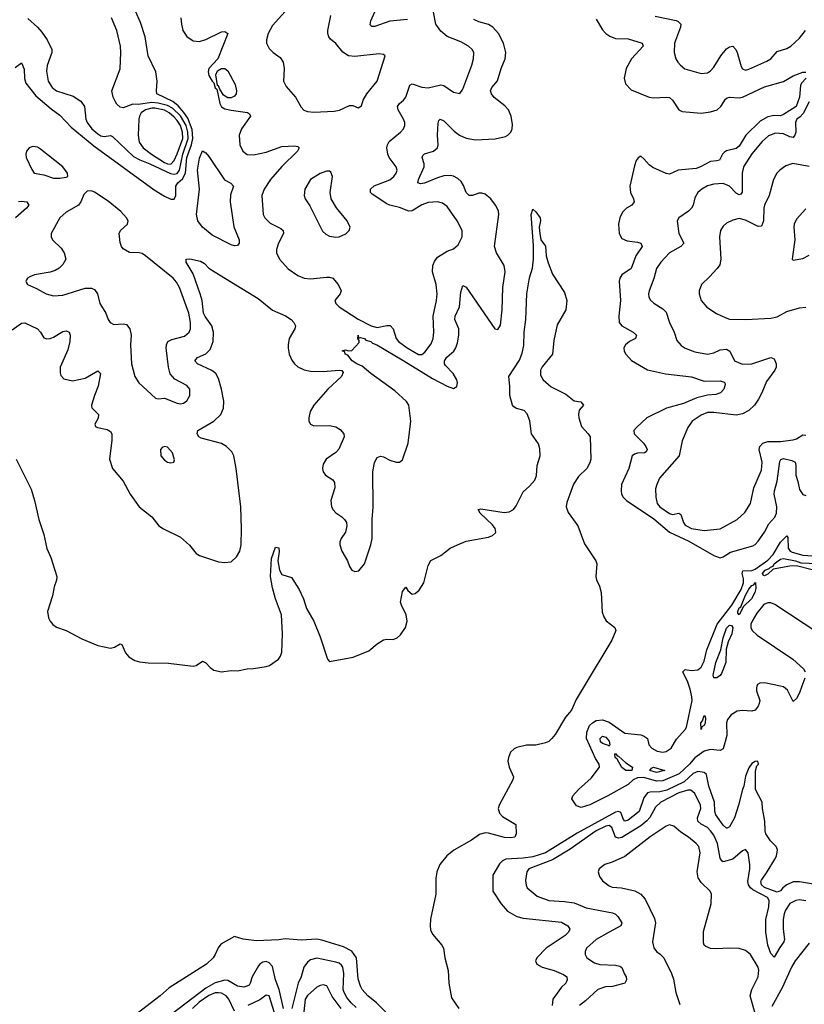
# Model space of a CAD drawing. Header units: inches. Extents: x 2001573 to 2220545, y 644482 to 846830.
# Tile 337 of 656: x 2060618 to 2065560, y 757997 to 764197. Entities that reach past the tile are written whole.
import ezdxf

# ---------------------------------------------------------------- set-up
doc = ezdxf.new("R2010")
doc.units = ezdxf.units.IN
doc.header["$MEASUREMENT"] = 0
doc.layers.add('C0765', color=7, linetype='Continuous')
doc.layers.add('C0766', color=7, linetype='Continuous')

msp = doc.modelspace()

# ---------------------------------------------------------------- linework, layer by layer
at = {"layer": 'C0765', "color": 5}
for points, elevation in [([(2064173.2, 760000), (2064123, 759917), (2064093.3, 759850), (2064056, 759804), (2063990, 759696.2), (2063970, 759670.9), (2063950, 759652.4), (2063930, 759642.4), (2063870, 759629.3), (2063810, 759627.6), (2063750, 759614.7), (2063733.5, 759606.5), (2063710, 759583.7), (2063696.5, 759550), (2063693, 759527), (2063700.9, 759490), (2063727.9, 759430), (2063723.9, 759410), (2063637.5, 759250), (2063631.1, 759230), (2063640.1, 759200.1), (2063659.7, 759179.7), (2063742.8, 759130), (2063746, 759070), (2063736, 759050), (2063710, 759045.3), (2063672.3, 759047.7), (2063570, 759075.2), (2063550, 759076), (2063514.6, 759065.4), (2063463.5, 759030), (2063353.1, 758966.9), (2063307.7, 758932.3), (2063263.8, 758876.2), (2063246, 758830), (2063240.2, 758790), (2063240.2, 758690), (2063206.3, 758533.7), (2063203, 758490), (2063206.1, 758466.1), (2063218, 758438), (2063278, 758370), (2063288.2, 758350), (2063295.6, 758290), (2063316.8, 758210), (2063322, 758130), (2063337.6, 758037.6), (2063384.9, 757970)], 280), ([(2065261.6, 760000), (2065258, 759990), (2065259.3, 759970), (2065279.7, 759910), (2065276.6, 759890), (2065270, 759873.6), (2065250.2, 759850), (2065230, 759842.5), (2065170, 759847.2), (2065136.4, 759843.6), (2065100.4, 759819.6), (2065077.4, 759790), (2065071, 759769), (2065072.3, 759690), (2065050, 759606.4), (2065030, 759595.9), (2064970, 759601.4), (2064930, 759591.7), (2064870, 759548.1), (2064837.3, 759510), (2064771.5, 759448.5), (2064670, 759404), (2064630, 759401.9), (2064550, 759425.3), (2064510, 759423.7), (2064481.9, 759410), (2064450, 759381.5), (2064322, 759310), (2064210, 759253.2), (2064155.5, 759235.5), (2064126, 759246), (2064096, 759290), (2064101.3, 759310), (2064137.7, 759350), (2064218.2, 759421.8), (2064269.1, 759490), (2064267.1, 759510), (2064244.8, 759544.9), (2064187.6, 759670), (2064190.3, 759710), (2064208, 759752), (2064225.4, 759770), (2064250, 759784.1), (2064290, 759788.1), (2064330, 759774.4), (2064430, 759704.3), (2064530, 759693.4), (2064547.8, 759687.8), (2064572, 759670), (2064580.7, 759630), (2064600.2, 759610), (2064634.4, 759590), (2064670, 759585.1), (2064690, 759588.7), (2064720.5, 759610), (2064754.3, 759665.7), (2064810, 759727.7), (2064817.6, 759742.4), (2064852.9, 759910), (2064852.7, 759932.7), (2064840.6, 759980.6), (2064834.2, 760000)], 280), ([(2065545.6, 760000), (2065530, 759958.2), (2065510, 759922.8), (2065490, 759904.2), (2065486.9, 759906.8), (2065454, 759974), (2065430, 759995.6), (2065410, 760000)], 280), ([(2065630, 758751.8), (2065530, 758769), (2065490, 758768), (2065450.1, 758749.9), (2065425, 758730), (2065410, 758711.4), (2065390, 758702.6), (2065310, 758732.9), (2065290, 758749.1), (2065286.8, 758770), (2065290, 758778.4), (2065327, 758830), (2065375, 758910), (2065385, 758930), (2065390.7, 758970), (2065383.4, 758990), (2065346.5, 759026.5), (2065316.8, 759070), (2065312.6, 759090), (2065312, 759150), (2065295.9, 759230), (2065294.2, 759270), (2065253.2, 759350), (2065252.8, 759467.2), (2065261.1, 759498.9), (2065271.5, 759510), (2065268, 759528), (2065250, 759525.2), (2065230, 759513.2), (2065210, 759486.6), (2065190, 759432.7), (2065179.6, 759370), (2065170, 759349.2), (2065146.3, 759250), (2065119.8, 759170), (2065090, 759113.3), (2065073.5, 759106.5), (2065070, 759105.6), (2065050, 759123.8), (2065003, 759190), (2064996.2, 759210), (2064994, 759270), (2064958.9, 759370), (2064943.6, 759443.6), (2064930, 759456.2), (2064890, 759463.2), (2064860.9, 759450), (2064802.4, 759397.6), (2064694.7, 759345.3), (2064650, 759334.4), (2064590, 759333.7), (2064572.5, 759327.5), (2064550, 759296.8), (2064519.2, 759210), (2064450, 759155.5), (2064429.8, 759150), (2064421, 759161), (2064404.3, 759204.3), (2064390, 759211.1), (2064370, 759206.8), (2064130, 759073.9), (2063930, 758950.9), (2063850, 758925.3), (2063790, 758916.7), (2063679.5, 758910), (2063660, 758900), (2063639.4, 758880.6), (2063597.6, 758810), (2063599.1, 758710), (2063650.2, 758630), (2063690, 758583.8), (2063748.7, 758550), (2063790, 758538.6), (2064030, 758513.8), (2064070.4, 758490), (2064082.6, 758470), (2064075.6, 758450), (2064054, 758430), (2063933.4, 758350), (2063874.6, 758290), (2063867.4, 758270), (2063876, 758250), (2063910, 758230.2), (2063983.7, 758210), (2064043.4, 758183.4), (2064063.7, 758170), (2064066.7, 758150), (2064058, 758130), (2064030, 758103.6), (2063977.1, 758030), (2063972, 757990)], 320), ([(2065570, 758647.9), (2065530, 758654.7), (2065506, 758650), (2065470, 758632.4), (2065440.7, 758590), (2065432.6, 758567.4), (2065427.6, 758530), (2065427.7, 758470), (2065434.9, 758405.1), (2065431, 758390), (2065405.3, 758354.7), (2065370, 758292.8), (2065350, 758315.6), (2065331.1, 758370), (2065318.2, 758450), (2065318.1, 758530), (2065336.3, 758610), (2065338.7, 758650), (2065328.6, 758670), (2065236.7, 758716.7), (2065221, 758730), (2065209, 758749), (2065204, 758770), (2065216.3, 758850), (2065216.2, 758876.2), (2065206.3, 758950), (2065190, 758971.8), (2065170, 758963.5), (2065110, 758909.8), (2065050, 758894.5), (2065040.4, 758900.4), (2065030, 758916), (2065012.9, 759010), (2064990, 759061), (2064970, 759089.9), (2064950, 759109.2), (2064911.1, 759131.1), (2064889.1, 759150), (2064886.9, 759170), (2064908.7, 759230), (2064907.2, 759250), (2064870, 759324.7), (2064844.8, 759344.8), (2064825.7, 759345.7), (2064770, 759328.7), (2064657.4, 759270), (2064622.4, 759237.6), (2064586.6, 759173.4), (2064568.5, 759151.5), (2064530, 759121.5), (2064410, 759047.5), (2064390, 759042.5), (2064370, 759049.9), (2064348.5, 759110), (2064330, 759123.2), (2064310, 759119.3), (2064250, 759089.4), (2064085.5, 758974.6), (2063973.5, 758906.5), (2063824.6, 758850), (2063813.4, 758830), (2063804.2, 758775.8), (2063807.3, 758747.3), (2063814, 758730), (2063878.2, 758678.2), (2063951, 758650), (2064050, 758645), (2064110, 758636.6), (2064185.2, 758605.2), (2064352.8, 758572.9), (2064370, 758564.9), (2064386, 758550), (2064410.3, 758510), (2064405.5, 758490), (2064330, 758451.8), (2064250, 758403.8), (2064188.9, 758350), (2064178.9, 758330), (2064178.9, 758310), (2064190.3, 758290), (2064237.6, 758257.6), (2064272.2, 758247.8), (2064370, 758243.9), (2064397.7, 758237.7), (2064410, 758227.7), (2064426.7, 758186.7), (2064438.4, 758170), (2064440.5, 758150), (2064430.6, 758130), (2064415.4, 758124.6), (2064351.3, 758108.7), (2064307.3, 758107.3), (2064259, 758090), (2064182.1, 758017.9), (2064144.7, 757990)], 340), ([(2065250, 757939.3), (2065218.4, 758050), (2065229.2, 758090), (2065269.8, 758169.8), (2065272.7, 758212.7), (2065268.5, 758230), (2065220.3, 758310), (2065190, 758335.9), (2065150, 758349), (2065090, 758350.5), (2065005.1, 758345.1), (2064968.5, 758348.5), (2064940.4, 758360.4), (2064929.9, 758369.9), (2064924.3, 758384.3), (2064924.9, 758455.1), (2064973.1, 758630), (2064975.6, 758690), (2064968.2, 758710), (2064910, 758763.1), (2064892.5, 758792.5), (2064885.8, 758830), (2064905, 758950), (2064894.8, 758990), (2064878.3, 759010), (2064829.7, 759050), (2064781.5, 759081.5), (2064739.3, 759119.3), (2064710, 759126.6), (2064690, 759117.7), (2064590, 759050.6), (2064430, 758927.6), (2064350, 758891.1), (2064303.4, 758876.6), (2064268, 758850), (2064262.4, 758830), (2064270, 758800.7), (2064290, 758774.9), (2064330, 758743.1), (2064350, 758734.6), (2064409.3, 758729.3), (2064492.1, 758712.1), (2064530.7, 758690.7), (2064558.4, 758658.4), (2064616.2, 758536.2), (2064622.2, 758510), (2064604.9, 758390), (2064611.5, 758351.5), (2064628.4, 758330), (2064653.3, 758313.3), (2064676.1, 758290), (2064724.6, 758190), (2064735.5, 758155.5), (2064751.4, 758071.4), (2064775.8, 757995.8)], 360), ([(2062941, 757930), (2062866, 758006), (2062809.9, 758050), (2062774.6, 758090), (2062763.9, 758110), (2062750, 758156.2), (2062738.9, 758290), (2062710.3, 758330.3), (2062658.5, 758358.5), (2062521.4, 758401.4), (2062490, 758406.9), (2062390, 758399.8), (2062290, 758409.7), (2062250, 758403.5), (2062110, 758397.2), (2062026.6, 758406.6), (2061970, 758422.7), (2061884.6, 758375.4), (2061867.3, 758352.7), (2061850.3, 758310), (2061836.9, 758290), (2061794.2, 758250), (2061559.7, 758100.3), (2061502.7, 758050), (2061304, 757896)], 280), ([(2065590, 758380.7), (2065502.7, 758270), (2065479.6, 758230), (2065420.6, 758099.4), (2065356.1, 757983.9)], 360), ([(2062736.9, 757976.9), (2062705.5, 758005.5), (2062679.3, 758039.3), (2062661.4, 758070), (2062655.3, 758090), (2062660.1, 758190), (2062653.6, 758230), (2062644.1, 758244.1), (2062630, 758255), (2062610, 758261.7), (2062490, 758287.9), (2062450, 758276.6), (2062430, 758262.3), (2062407.8, 758230), (2062390.5, 758170), (2062372, 758130), (2062331.8, 757970)], 320), ([(2062278.7, 757970), (2062251.9, 758090), (2062230, 758150), (2062210, 758234.8), (2062190, 758258.8), (2062170, 758265.3), (2062150, 758262.2), (2062130, 758250.5), (2062121.4, 758238.6), (2062082.9, 758170), (2062070.6, 758129.4), (2062062.5, 758117.5), (2062049.4, 758110.6), (2062030, 758105.6), (2061990, 758111.2), (2061930, 758146.6), (2061910, 758149), (2061850, 758132.9), (2061790, 758099), (2061490, 757869.1)], 320), ([(2062642, 757970), (2062585.8, 758045.8), (2062553.6, 758113.6), (2062530, 758119.9), (2062510, 758115.5), (2062490, 758103.7), (2062430, 758052.8), (2062417.1, 758030), (2062408.5, 757950)], 340), ([(2061970, 757954.5), (2061934.7, 758030), (2061919, 758050), (2061890, 758067), (2061870, 758069.9), (2061850, 758067.9), (2061810, 758052.1), (2061749.3, 758010), (2061706.7, 757970)], 340), ([(2062222.2, 757942.2), (2062190, 758050.7), (2062170, 758053.6), (2062130, 758025.3), (2062054.9, 757990)], 340)]:
    msp.add_lwpolyline(points, dxfattribs=dict(at, elevation=elevation))
at = {"layer": 'C0765', "color": 5, "elevation": 260}
for points in [[(2064910, 759728), (2064908.9, 759770), (2064918.4, 759781.6), (2064930, 759814.9), (2064934.2, 759814.2), (2064938.3, 759798.3), (2064935.9, 759770), (2064930, 759752.3), (2064915.3, 759744.7)], [(2064330, 759622), (2064326.8, 759626.8), (2064290, 759638.6), (2064277.1, 759650), (2064274, 759670), (2064290, 759684.5), (2064310, 759678.6), (2064330, 759654), (2064335.8, 759630)], [(2064470, 759469.4), (2064437, 759470), (2064410, 759489), (2064380.8, 759540.8), (2064369.8, 759550), (2064366.5, 759573.5), (2064370, 759575.5), (2064381.1, 759561.1), (2064390, 759560.3), (2064436.4, 759516.4), (2064477.1, 759490), (2064473, 759470)], [(2064630, 759456.8), (2064588.2, 759470), (2064596.9, 759483.1), (2064610, 759490.2), (2064680.7, 759470), (2064670, 759466.2)]]:
    msp.add_lwpolyline(points, close=True, dxfattribs=at)
at = {"layer": 'C0766', "color": 5}
for points, elevation in [([(2060590, 763896.2), (2060630, 763924.9), (2060646.5, 763886.5), (2060647.8, 763827.8), (2060656.7, 763796.7), (2060718.9, 763718.9), (2060815.7, 763635.7), (2060870, 763596.1), (2060941.4, 763521.4), (2061084, 763404), (2061465.1, 763125.1), (2061530, 763085), (2061570, 763067.9), (2061590, 763067), (2061602.3, 763090), (2061602.3, 763150), (2061614.9, 763170), (2061644.5, 763195.5), (2061662, 763230), (2061671.6, 763330), (2061700.5, 763410), (2061709.4, 763450), (2061704.9, 763504.9), (2061676.8, 763576.8), (2061652.8, 763612.8), (2061615.4, 763655.4), (2061582.9, 763682.9), (2061481.7, 763730), (2061478.8, 763750), (2061483.7, 763810), (2061476.5, 763870), (2061426.4, 763970), (2061407.5, 764090), (2061379, 764179), (2061348.1, 764250)], 340), ([(2061632.1, 764210), (2061636.5, 764170), (2061645, 764130), (2061670.8, 764090.8), (2061710, 764065.2), (2061750, 764060.2), (2061790, 764071.8), (2061890, 764121.1), (2061910, 764123), (2061930, 764111.3), (2061866.7, 763950), (2061810, 763890.8), (2061805.1, 763870), (2061810, 763846.5), (2061830, 763810.4), (2061840.6, 763800.6), (2061850, 763768.4), (2061859.4, 763759.4), (2061879.5, 763670), (2061888.5, 763648.5), (2061910, 763636.3), (2061950, 763627.3), (2062052.5, 763612.5), (2062065.5, 763605.5), (2062070, 763596), (2062071.8, 763590), (2062014.9, 763510), (2062000.2, 763470), (2062004.7, 763410), (2062024.2, 763370), (2062050, 763349.1), (2062090, 763346.2), (2062170, 763363.2), (2062270, 763399.4), (2062350, 763403.1), (2062370, 763398), (2062378, 763390), (2062368.7, 763370), (2062270, 763271.8), (2062197.5, 763190), (2062156.9, 763130), (2062143.6, 763090), (2062151.3, 762971.3), (2062161.1, 762950), (2062195.8, 762915.8), (2062263.2, 762883.2), (2062278.3, 762870), (2062280.2, 762850), (2062249.2, 762790), (2062234.9, 762750), (2062235.2, 762730), (2062255.2, 762690), (2062310, 762628.5), (2062370, 762587.3), (2062410, 762568.7), (2062450, 762565.4), (2062550, 762576.6), (2062570, 762576.6), (2062590.1, 762570.1), (2062624.1, 762530), (2062641.9, 762490), (2062636.3, 762470), (2062603.2, 762430), (2062609.4, 762410), (2062630.1, 762390), (2062750, 762311.9), (2062831.5, 762268.5), (2062870, 762258.9), (2062930, 762272.2), (2062951.7, 762271.7), (2062970, 762250.8), (2062989.2, 762190), (2063004.2, 762170), (2063057.7, 762130), (2063130.7, 762089.3), (2063150, 762088.4), (2063170, 762102.6), (2063210, 762157.1), (2063222.4, 762190), (2063225.8, 762230), (2063222.3, 762330), (2063243.8, 762430), (2063247.7, 762470), (2063241.4, 762530), (2063217.8, 762610), (2063219.4, 762650), (2063230, 762674.9), (2063250, 762701.3), (2063310, 762738.9), (2063350, 762754), (2063380.1, 762779.9), (2063404.2, 762830), (2063404.2, 762870), (2063372.6, 762930), (2063310, 763020.5), (2063281, 763041), (2063250, 763051), (2063190, 763046.6), (2063150, 763030.7), (2063090, 762993.2), (2063070, 762990.6), (2063010, 763015), (2062950, 763028.3), (2062930, 763038.6), (2062838.6, 763098.6), (2062827.1, 763110), (2062827.3, 763130), (2062850, 763151.1), (2062950, 763189.3), (2062974.8, 763210), (2062989.7, 763230), (2062996, 763250), (2062989.8, 763270), (2062945, 763330), (2062936.5, 763350), (2062931.4, 763390), (2062935, 763410), (2062945.6, 763430), (2063017.4, 763490), (2063034.7, 763510), (2063044, 763530), (2063043.1, 763550), (2063035.6, 763570), (2063001.8, 763630), (2062998.7, 763650), (2063010.6, 763669.4), (2063035.1, 763690), (2063049.8, 763710), (2063075.1, 763785), (2063090, 763793.8), (2063150, 763772.7), (2063190, 763767.7), (2063270, 763788.1), (2063290, 763782.4), (2063350, 763741.1), (2063390, 763733), (2063410, 763760.7), (2063466.2, 763910), (2063477.3, 763950), (2063478.9, 763990), (2063467.8, 764010), (2063445.1, 764030), (2063397.1, 764057.1), (2063311.1, 764091.1), (2063270, 764124.5), (2063238.9, 764170), (2063223.8, 764243.8)], 340), ([(2062327.2, 764290), (2062210, 764159.8), (2062182.9, 764110), (2062171.7, 764070), (2062172, 764050), (2062190, 764015.5), (2062214.9, 763990), (2062258.5, 763958.5), (2062278.5, 763930), (2062284.7, 763890), (2062279.5, 763810), (2062295.6, 763775.6), (2062354.9, 763710), (2062390, 763645.5), (2062407.9, 763627.9), (2062430, 763618.7), (2062470, 763614.6), (2062598, 763622), (2062631.5, 763628.5), (2062696, 763656), (2062716.9, 763656.9), (2062750, 763642), (2062770, 763654), (2062781.2, 763690), (2062804.5, 763730), (2062869.8, 763810.2), (2062919.3, 763970), (2062910, 763978), (2062883.3, 763983.3), (2062730, 763966.6), (2062690, 763969.7), (2062653.2, 763993.2), (2062608.5, 764048.4), (2062575.5, 764075.5), (2062564.7, 764090), (2062558.3, 764110), (2062559.1, 764130), (2062577.3, 764222.8)], 360), ([(2063061.3, 764198.7), (2062950, 764188.4), (2062854.6, 764154.6), (2062835.4, 764155.4), (2062824.7, 764164.7), (2062830.8, 764190), (2062865.2, 764270)], 340), ([(2060570, 762244.2), (2060630, 762286.9), (2060650, 762289.2), (2060730.9, 762250.9), (2060749, 762230), (2060770, 762193), (2060790, 762187.2), (2060810, 762189.1), (2060830, 762197.3), (2060890, 762234), (2060910, 762238.6), (2060930.2, 762230.2), (2060936.8, 762210), (2060934.1, 762170), (2060920.7, 762119.3), (2060873.8, 762010), (2060872.4, 761972.4), (2060876.3, 761956.3), (2060896.1, 761936.1), (2060950, 761923.6), (2061030, 761939.7), (2061110, 761985.3), (2061126.7, 761970), (2061112.9, 761890), (2061088.4, 761830), (2061070.4, 761770), (2061072.5, 761752.5), (2061114.9, 761710), (2061112.2, 761687.8), (2061090.8, 761650), (2061095.3, 761635.3), (2061108.3, 761628.3), (2061170, 761616.4), (2061190, 761603), (2061198, 761590), (2061199.2, 761550), (2061184.4, 761430), (2061202, 761370), (2061270, 761290.4), (2061313.4, 761210), (2061370.4, 761130), (2061450, 761066), (2061493.4, 761010), (2061524, 760990), (2061630, 760938.4), (2061687.4, 760887.4), (2061730, 760836.3), (2061750, 760823.8), (2061870, 760783), (2061910, 760778), (2061950, 760784), (2061984.4, 760815.6), (2062003.6, 760850), (2062012.4, 760890), (2062015.5, 760990), (2062010.7, 761129.3), (2061981.7, 761370), (2061965.8, 761450), (2061955, 761475), (2061921.7, 761510), (2061890, 761529), (2061761.4, 761561.4), (2061746.4, 761570), (2061735.3, 761590), (2061739.7, 761610), (2061840.4, 761670), (2061885.3, 761710), (2061902.3, 761750), (2061904.6, 761795.4), (2061890, 761871.1), (2061870, 761938.3), (2061853.3, 761970), (2061828.7, 761988.7), (2061738.9, 762030), (2061722, 762050), (2061738.7, 762070), (2061790, 762093), (2061818.6, 762121.4), (2061836.5, 762170), (2061838, 762230), (2061827.5, 762270), (2061787.3, 762327.3), (2061776.7, 762350), (2061766.4, 762430), (2061755.6, 762470), (2061710, 762596.5), (2061666.8, 762670), (2061666, 762690), (2061689, 762691), (2061757.3, 762677.2), (2061781.6, 762661.6), (2061810, 762633), (2061850, 762606.7), (2062120.7, 762440.7), (2062210, 762367.9), (2062292.7, 762332.7), (2062328, 762310), (2062345.8, 762290), (2062354.6, 762270), (2062351.6, 762250), (2062316.2, 762190), (2062308.1, 762150), (2062309.3, 762129.3), (2062316.1, 762090), (2062332.7, 762052.7), (2062349.4, 762029.4), (2062370, 762011.7), (2062410, 761992.4), (2062450, 761983.2), (2062530, 761982), (2062630, 761991), (2062647.1, 761987.1), (2062655.1, 761975.1), (2062645.2, 761950), (2062559, 761870), (2062471.4, 761770), (2062447.7, 761730), (2062438.3, 761690), (2062438.7, 761670), (2062449.3, 761649.3), (2062470, 761640.3), (2062570, 761640.8), (2062610, 761632.8), (2062635.9, 761615.9), (2062659.5, 761590), (2062661.5, 761570), (2062627.8, 761492.2), (2062608.6, 761471.4), (2062548.7, 761430), (2062530, 761399.3), (2062525.2, 761370), (2062530.3, 761350), (2062543.7, 761330), (2062590, 761299.5), (2062601.8, 761281.8), (2062602.8, 761250), (2062577.3, 761170), (2062581.8, 761130), (2062591.7, 761110), (2062610, 761091.7), (2062647.3, 761067.3), (2062664.9, 761050), (2062675.6, 761030), (2062678.5, 761010), (2062669.2, 760970.8), (2062642, 760930), (2062634, 760910), (2062634, 760890), (2062647.4, 760850), (2062682.4, 760790), (2062694.6, 760754.6), (2062710, 760731), (2062730, 760722.8), (2062754.2, 760725.8), (2062790, 760771), (2062829.7, 760890.3), (2062838.3, 760930), (2062837.6, 761050), (2062843.8, 761130), (2062841.7, 761350), (2062852.2, 761407.8), (2062870, 761440.5), (2062890, 761448.2), (2062910, 761444.4), (2062950, 761423.8), (2062990, 761410.7), (2063010, 761410.8), (2063030, 761426), (2063064.5, 761530), (2063081, 761670), (2063068.9, 761770), (2063053.4, 761793.4), (2062980.6, 761860.6), (2062829.8, 761970), (2062776.1, 762016.1), (2062741.2, 762030), (2062712.3, 762050), (2062683.9, 762083.9), (2062667.3, 762090), (2062665.2, 762105.2), (2062650, 762112), (2062670, 762118), (2062690, 762112), (2062710, 762114), (2062756.4, 762163.6), (2062756.4, 762176.4), (2062748.7, 762188.7), (2062750, 762210.3), (2062752, 762192), (2062764, 762196), (2062789.6, 762190.4), (2062799.1, 762179.1), (2062830.3, 762170), (2062840.6, 762160.6), (2062868, 762150), (2063038.6, 762050), (2063217.3, 761937.3), (2063309.7, 761889.7), (2063350, 761875.4), (2063372.3, 761887.7), (2063375.8, 761910), (2063372.1, 761930), (2063349.1, 761970), (2063300.3, 762020.3), (2063294.5, 762030), (2063293.8, 762050), (2063308, 762072), (2063352.5, 762110), (2063365.8, 762130), (2063376.7, 762163.3), (2063384.9, 762210), (2063384.5, 762250), (2063359.9, 762310), (2063360.9, 762330), (2063388.2, 762390), (2063397.7, 762482.3), (2063410, 762523), (2063430, 762513.7), (2063610, 762250.5), (2063630, 762245.5), (2063646, 762274), (2063657.6, 762370), (2063660.6, 762510), (2063675.6, 762610), (2063670.4, 762650.4), (2063620.5, 762730), (2063609.1, 762770), (2063635.6, 762970), (2063633.4, 762993.4), (2063616, 763030), (2063586, 763070), (2063550, 763098.4), (2063530, 763105.3), (2063510, 763104.6), (2063470, 763089.8), (2063450, 763090.7), (2063430, 763109.7), (2063414.2, 763154.2), (2063398.9, 763178.9), (2063377.6, 763197.6), (2063350, 763212.4), (2063330, 763216.7), (2063290, 763213.5), (2063250, 763201.9), (2063167.4, 763167.4), (2063143.4, 763163.4), (2063126.3, 763170), (2063129.8, 763190), (2063165.7, 763270), (2063164.8, 763290), (2063153.5, 763330), (2063157.5, 763342.5), (2063167.7, 763352.3), (2063224.2, 763370), (2063248.9, 763391.1), (2063253.5, 763410), (2063249.9, 763469.9), (2063254.2, 763545.8), (2063258.3, 763561.7), (2063266, 763570), (2063290, 763560.2), (2063354.5, 763494.5), (2063389.2, 763470), (2063430, 763450.9), (2063490, 763441.3), (2063613.6, 763446.4), (2063678.2, 763461.8), (2063693.6, 763470), (2063711.4, 763488.6), (2063720.3, 763510), (2063722.4, 763537.6), (2063714.2, 763590), (2063696.8, 763630), (2063674.8, 763654.8), (2063607, 763707), (2063589.1, 763730), (2063584, 763750), (2063591.8, 763770), (2063628.5, 763811.5), (2063651.4, 763890), (2063676.8, 763950), (2063679.2, 763990), (2063666, 764050), (2063634, 764110), (2063598.2, 764150), (2063570, 764166.5), (2063510, 764183), (2063477.9, 764197.9)], 320), ([(2060670, 764204.2), (2060730.1, 764150.1), (2060758.3, 764118.3), (2060791.9, 764070), (2060819.5, 764010), (2060820.4, 763990), (2060790.2, 763909.8), (2060786.2, 763873.8), (2060797.8, 763810), (2060823.1, 763770), (2060850, 763749.2), (2060955.2, 763715.2), (2061003.8, 763683.8), (2061026.7, 763650), (2061035.6, 763570), (2061042, 763550), (2061072.7, 763510), (2061110, 763477.6), (2061130, 763465.2), (2061150, 763461.1), (2061190, 763468), (2061202.4, 763462.4), (2061335.6, 763335.6), (2061373.8, 763313.8), (2061438.2, 763290), (2061568.7, 763228.7), (2061590, 763224.6), (2061610, 763228.6), (2061624.9, 763250), (2061644.8, 763350), (2061678.9, 763450), (2061677.7, 763490), (2061666, 763530), (2061630, 763591.3), (2061580.1, 763640.1), (2061550, 763657.3), (2061490, 763672.3), (2061450, 763675.1), (2061364.2, 763664.2), (2061330, 763665), (2061270, 763641.6), (2061250, 763647.3), (2061230, 763665.6), (2061220.9, 763680.9), (2061207.4, 763710), (2061198.5, 763750), (2061251.8, 763888.2), (2061254.4, 763990), (2061253.8, 764030), (2061230.9, 764130), (2061196.4, 764210)], 360), ([(2064250, 764201.6), (2064290, 764134), (2064310.9, 764110.9), (2064334.2, 764094.2), (2064370, 764079.7), (2064450, 764076.5), (2064538.4, 764050), (2064544.2, 764030), (2064472.4, 763950), (2064437.7, 763890), (2064425.3, 763830), (2064433.3, 763793.3), (2064470, 763756.4), (2064582.8, 763710), (2064610, 763705.5), (2064690, 763710.2), (2064710, 763706.5), (2064730.9, 763690.9), (2064770, 763630.3), (2064790, 763619.3), (2064910, 763609.2), (2064970, 763617.9), (2065011.1, 763630), (2065034, 763650), (2065063.9, 763696.1), (2065074.5, 763705.5), (2065090, 763710.2), (2065150, 763704.3), (2065170, 763710.2), (2065310, 763773.6), (2065430, 763807.7), (2065490, 763844.6), (2065550, 763866.7), (2065570, 763867.3)], 320), ([(2064620.4, 764220.4), (2064752.4, 764192.4), (2064766.2, 764186.2), (2064782, 764170), (2064780.8, 764150), (2064743.2, 764050), (2064740.8, 763990), (2064751.2, 763951.2), (2064764.2, 763930), (2064780.3, 763910), (2064808, 763888), (2064910, 763857.8), (2064950, 763862.8), (2064970, 763874.9), (2064990, 763898.7), (2065035, 763970), (2065070, 764014), (2065090, 764027.2), (2065110, 764030.4), (2065129.2, 764009.2), (2065138, 763990), (2065162.3, 763902.3), (2065170, 763888.8), (2065190, 763880.3), (2065210, 763885.2), (2065324.3, 763935.7), (2065348.6, 763951.4), (2065390, 763996.5), (2065450, 764016), (2065475.1, 764030), (2065530, 764082), (2065568.5, 764130)], 340), ([(2065571.2, 763830), (2065542.6, 763797.4), (2065536.5, 763783.5), (2065530.9, 763710), (2065508.6, 763650), (2065430, 763600.5), (2065410, 763592.6), (2065370, 763593.1), (2065330, 763585.6), (2065281.1, 763558.9), (2065192, 763470), (2065150, 763400.4), (2065130, 763385.4), (2065069.4, 763370.6), (2065057.3, 763362.7), (2065045.3, 763350), (2065026.9, 763313.1), (2065010, 763307.5), (2064970, 763305), (2064905.3, 763270), (2064879.3, 763260.7), (2064765.5, 763250), (2064710, 763225.3), (2064690, 763228.8), (2064606.6, 763266.6), (2064583.4, 763283.4), (2064550, 763321.8), (2064530, 763337.7), (2064513, 763327), (2064501.8, 763310), (2064490, 763276), (2064462, 763150), (2064465.8, 763110), (2064484.4, 763070), (2064487.6, 763050), (2064473.4, 763030), (2064441.1, 763010), (2064415.5, 762984.5), (2064398.8, 762950), (2064389.5, 762910.5), (2064393, 762850), (2064410, 762820.3), (2064444.8, 762804.8), (2064510, 762797), (2064530, 762790.1), (2064539.6, 762770), (2064498.1, 762710), (2064469.5, 762630.5), (2064410.3, 762590), (2064397.6, 762570), (2064394, 762550), (2064401.7, 762430), (2064392, 762330), (2064394.4, 762290), (2064410.3, 762270), (2064481.7, 762230), (2064503.7, 762210), (2064496.4, 762190), (2064458.7, 762170), (2064432.9, 762150), (2064424, 762130), (2064426.5, 762110), (2064435.6, 762090), (2064471.1, 762051.1), (2064572.9, 761992.9), (2064686.7, 761966.7), (2064850, 761948.4), (2064930, 761920.1), (2065030, 761922.4), (2065054.7, 761914.7), (2065060.4, 761910), (2065060.9, 761900.9), (2065053, 761870), (2065032.9, 761847.1), (2065002.3, 761837.7), (2064950, 761832.1), (2064883.1, 761816.9), (2064799.1, 761780.9), (2064691.6, 761750), (2064567.4, 761690), (2064504.2, 761630), (2064487.2, 761610), (2064489, 761590), (2064546.4, 761530), (2064562.6, 761510), (2064571.4, 761490), (2064564, 761476), (2064554, 761470), (2064510, 761467.9), (2064490, 761461), (2064475.3, 761450), (2064454.7, 761370), (2064409.4, 761270), (2064405.9, 761230), (2064409.5, 761210), (2064420.1, 761190), (2064439.8, 761170), (2064613.2, 761053.2), (2064710, 760969.8), (2064832.7, 760912.7), (2064990, 760822.4), (2065030, 760809), (2065050, 760814), (2065095.6, 760844.4), (2065235, 760885), (2065250, 760892.2), (2065270, 760912.4), (2065309.1, 760970), (2065336.5, 761023.5), (2065375.2, 761064.8), (2065385, 761090), (2065387.2, 761130), (2065370.8, 761210), (2065372.7, 761230), (2065389.3, 761290.7), (2065406, 761414), (2065413.1, 761426.9), (2065430, 761433.4), (2065482, 761422), (2065501.6, 761410), (2065506.6, 761390), (2065506.3, 761330), (2065519.7, 761290), (2065530, 761238), (2065550, 761207.1), (2065570, 761200.1)], 320), ([(2065590, 763679.5), (2065553.7, 763606.3), (2065534.9, 763585.1), (2065512.8, 763570), (2065505.2, 763550), (2065507.7, 763490), (2065501.1, 763470), (2065490, 763456.4), (2065470, 763459.8), (2065430, 763478.5), (2065378.2, 763481.8), (2065333.9, 763466.1), (2065295.2, 763430), (2065230, 763352.6), (2065176.2, 763270), (2065168.7, 763231.3), (2065167.9, 763112.1), (2065160.7, 763099.3), (2065150, 763094.5), (2065130, 763104.6), (2065090, 763149.9), (2065050, 763166.4), (2064990, 763160.7), (2064950, 763150.7), (2064914, 763130), (2064890.3, 763110), (2064870, 763076), (2064860.2, 763030), (2064849, 763010), (2064830, 762991), (2064770.6, 762950), (2064759.3, 762930), (2064770.3, 762850), (2064801.3, 762790), (2064781.6, 762770), (2064710, 762729.7), (2064655.6, 762670), (2064630.2, 762629.8), (2064612.8, 762567.2), (2064583.1, 762490), (2064578.7, 762470), (2064581.3, 762450), (2064591.6, 762431.6), (2064612.4, 762412.4), (2064670, 762375.6), (2064690, 762355.3), (2064712, 762290), (2064740.6, 762230), (2064756.5, 762176.5), (2064785.1, 762145.1), (2064810, 762128.8), (2064870, 762104.7), (2064950, 762091.6), (2064990, 762099.6), (2065030, 762119.3), (2065070, 762122), (2065091.7, 762110), (2065121.3, 762050), (2065170, 762027.8), (2065230, 762030.9), (2065350, 762070.3), (2065370, 762062), (2065383.1, 762030), (2065383.6, 762010), (2065374, 761990), (2065321.9, 761918.1), (2065293.3, 761846.7), (2065272.3, 761807.7), (2065247.1, 761770), (2065210, 761736.5), (2065170, 761715.3), (2065130, 761707.2), (2064990, 761723.7), (2064950, 761722.8), (2064910, 761707.2), (2064854, 761670), (2064827.4, 761630), (2064790, 761545.2), (2064772.9, 761450), (2064649.1, 761310), (2064630.3, 761270), (2064623.9, 761243.9), (2064624.9, 761190), (2064634, 761150), (2064650.5, 761130), (2064710, 761087.4), (2064730, 761081.7), (2064770, 761090.3), (2064782, 761082), (2064798.6, 761030), (2064810, 761013.4), (2064850, 760992.2), (2064930, 760980.2), (2065030, 760991.4), (2065138.3, 761050), (2065186.5, 761093.5), (2065221.5, 761150), (2065241.2, 761250), (2065290, 761361), (2065293.8, 761410), (2065275.5, 761490), (2065280.3, 761510), (2065298.9, 761530), (2065330, 761541.5), (2065410, 761541.2), (2065489.3, 761550.7), (2065510, 761557.6), (2065550, 761582.2), (2065570, 761580.2)], 340), ([(2065590, 763272.4), (2065487.6, 763292.4), (2065443.1, 763276.9), (2065405.3, 763250), (2065387.6, 763230), (2065365.2, 763190), (2065339.2, 763090), (2065310.1, 763029.9), (2065305.5, 763010), (2065303.5, 762930), (2065290, 762896.9), (2065270, 762894.7), (2065190, 762934.4), (2065150, 762945.4), (2065110, 762935.4), (2065070, 762915.4), (2065050, 762897.4), (2065032.6, 762870), (2065025.8, 762830), (2065034.9, 762690), (2065027.2, 762652.8), (2065012, 762630), (2064963, 762577), (2064912.7, 762530), (2064897.6, 762490), (2064897.6, 762470), (2064910.4, 762430), (2064946.3, 762386.3), (2065006.8, 762346.8), (2065061.1, 762321.1), (2065090, 762312.4), (2065190.9, 762309.1), (2065350, 762318.3), (2065390, 762326.3), (2065450, 762359.1), (2065530, 762382), (2065570, 762387.2)], 360), ([(2060610, 763052.8), (2060630, 763055.3), (2060662, 763050), (2060670, 763040.7), (2060676.4, 763030), (2060661.3, 763010), (2060592.4, 762950)], 320), ([(2060596, 761430), (2060690, 761241), (2060711.6, 761170), (2060739.1, 761050), (2060770, 760954.8), (2060788.2, 760868.2), (2060814, 760810), (2060852.4, 760690), (2060850, 760668), (2060834.2, 760625.8), (2060825, 760570), (2060792.2, 760470), (2060799.1, 760430), (2060810.1, 760410), (2060827.8, 760387.8), (2060850, 760371.6), (2060910.5, 760350.5), (2061010, 760298.9), (2061110, 760255.6), (2061190, 760239.1), (2061214.2, 760245.8), (2061250, 760266.5), (2061262, 760262), (2061283.6, 760210), (2061304.6, 760184.6), (2061342.3, 760162.2), (2061372.8, 760152.8), (2061427, 760147), (2061554.3, 760145.7), (2061710, 760126), (2061730.4, 760129.6), (2061770, 760158.6), (2061790, 760147.1), (2061818.3, 760118.3), (2061841.8, 760101.8), (2061890, 760091.4), (2061950, 760098.7), (2061990, 760097.3), (2062049.8, 760110.2), (2062090, 760111.6), (2062170, 760123.7), (2062191.5, 760130), (2062247.6, 760170), (2062261.3, 760190), (2062270, 760214), (2062274.1, 760330), (2062266.7, 760450), (2062229.9, 760550.1), (2062210, 760619.7), (2062197.4, 760690), (2062204.8, 760804.8), (2062230, 760876), (2062250, 760872), (2062251.5, 760848.5), (2062243.1, 760790), (2062255.5, 760730), (2062270, 760704), (2062330, 760684), (2062379, 760610), (2062405.2, 760550), (2062423.8, 760490), (2062470, 760410.3), (2062510.5, 760310.5), (2062556.1, 760170), (2062570, 760156.1), (2062717.7, 760182.3), (2062816.8, 760223.2), (2062870, 760266.4), (2062910, 760292.1), (2062930, 760296.4), (2062970, 760295), (2062995.5, 760304.5), (2063017, 760323), (2063047.7, 760370), (2063059.6, 760410), (2063052.7, 760450), (2063022.5, 760510), (2063017.1, 760530), (2063030, 760595.8), (2063050, 760624.4), (2063062.7, 760602.7), (2063090, 760580.5), (2063110, 760583), (2063135.2, 760604.8), (2063164.1, 760650), (2063190, 760759.1), (2063208.6, 760791.4), (2063270, 760822.4), (2063330, 760868.8), (2063375.1, 760890), (2063430, 760912.5), (2063570, 760938), (2063595.1, 760950), (2063614.1, 760965.9), (2063617, 760970), (2063613.1, 760993.2), (2063595.7, 761015.7), (2063518.4, 761090), (2063506.4, 761113.6), (2063523.6, 761116.4), (2063670, 761094.4), (2063702, 761098), (2063728.2, 761111.8), (2063745, 761135), (2063790, 761224.9), (2063830, 761258.7), (2063861.9, 761298.1), (2063873.8, 761326.2), (2063877.7, 761390), (2063896.4, 761450), (2063894.2, 761494.2), (2063885.4, 761525.4), (2063841.7, 761590), (2063831.7, 761671.7), (2063814.2, 761714.2), (2063795.8, 761735.8), (2063747.8, 761747.8), (2063730, 761758.5), (2063722.2, 761770), (2063704.6, 761830), (2063705.7, 761890), (2063699.1, 761950), (2063766.6, 762053.4), (2063783.7, 762096.3), (2063793.9, 762146.1), (2063795.2, 762230), (2063805.7, 762310), (2063811.9, 762470), (2063830, 762570.8), (2063847.3, 762632.7), (2063854, 762690), (2063854.5, 762774.5), (2063838.8, 762970), (2063850, 763004), (2063870, 762987.7), (2063896.4, 762950), (2063899.5, 762930), (2063890.4, 762890), (2063893.4, 762850), (2063900.7, 762810), (2063930.5, 762770.5), (2063933.4, 762710), (2063946.4, 762666.4), (2063974.9, 762594.9), (2064050, 762479.1), (2064064.7, 762430), (2064057.6, 762370), (2064004.1, 762275.9), (2063982.8, 762177.1), (2063974, 762090), (2063908, 762012), (2063898.9, 761990), (2063898.2, 761958.2), (2063914.7, 761930), (2063966.1, 761886.1), (2064058.3, 761838.3), (2064110, 761796.3), (2064152.4, 761790), (2064168.7, 761770), (2064141.7, 761738.3), (2064137.7, 761710), (2064140.3, 761690), (2064155.8, 761635.8), (2064199.6, 761590), (2064210.7, 761570.7), (2064214.9, 761430), (2064210, 761407.3), (2064190, 761371.9), (2064138.5, 761321.5), (2064107, 761273), (2064063.8, 761156.2), (2064060.5, 761130), (2064072.9, 761092.9), (2064133.5, 761010), (2064176.2, 760896.2), (2064246.7, 760790), (2064254, 760770), (2064247.4, 760690), (2064251.8, 760670), (2064270.9, 760630.9), (2064279.7, 760590), (2064286.3, 760466.3), (2064296.7, 760436.7), (2064311.8, 760411.8), (2064367.7, 760370), (2064372, 760350), (2064348.5, 760290), (2064173.2, 760000)], 280), ([(2065570, 763005.6), (2065510, 762940.7), (2065495.3, 762910), (2065493.4, 762890), (2065501.3, 762810), (2065486, 762706), (2065484.7, 762690), (2065490, 762682), (2065550, 762693.4), (2065590, 762713.4)], 380), ([(2064834.2, 760000), (2064825.7, 760025.7), (2064795.1, 760090), (2064810, 760104.9), (2064850, 760098.7), (2064890, 760103.6), (2064910, 760120.8), (2064930, 760158.3), (2064947, 760230), (2065012.1, 760390), (2065104.2, 760510), (2065162.8, 760610), (2065177.1, 760650), (2065176.6, 760676.6), (2065167.9, 760710), (2065173.9, 760726.1), (2065228.8, 760728.8), (2065250, 760737.7), (2065330, 760794.6), (2065364.8, 760830), (2065410, 760907.6), (2065450, 760947.1), (2065456.7, 760936.7), (2065458.4, 760870), (2065470.3, 760850.3), (2065483.8, 760843.8), (2065550, 760824.3), (2065710, 760814.6)], 280), ([(2065610, 760732.5), (2065510, 760757.4), (2065470, 760755.4), (2065363, 760737), (2065330, 760704.7), (2065310, 760695.6), (2065300.2, 760700.2), (2065297.8, 760710), (2065313.7, 760730), (2065339.7, 760740.3), (2065347.7, 760750), (2065363.4, 760756.6), (2065370.7, 760770), (2065396.3, 760790), (2065410, 760799.6), (2065430, 760805), (2065504.9, 760790), (2065537.9, 760777.9), (2065695.5, 760770)], 260), ([(2065743.4, 760270), (2065373.7, 760513.7), (2065350, 760524.8), (2065330, 760525.9), (2065305.9, 760514.1), (2065261, 760459), (2065231, 760410), (2065223.3, 760390), (2065223.1, 760370), (2065232.3, 760350), (2065262.2, 760322.2), (2065487.4, 760170), (2065555.7, 760110), (2065565.1, 760090)], 280), ([(2065410, 760000), (2065310, 760022.1), (2065280.6, 760019.4), (2065265.2, 760010), (2065261.6, 760000)], 280), ([(2065564.2, 760050), (2065545.6, 760000)], 280)]:
    msp.add_lwpolyline(points, dxfattribs=dict(at, elevation=elevation))
for points, elevation in [([(2061930, 763705), (2061902.4, 763722.4), (2061878.8, 763758.8), (2061870, 763780.9), (2061863.6, 763783.6), (2061853.2, 763850), (2061864.8, 763875.2), (2061890, 763889.3), (2061910, 763889.2), (2061930, 763874.7), (2061975.2, 763790), (2061983.5, 763750), (2061980.7, 763730), (2061970, 763715.1), (2061950, 763705.8)], 340), ([(2061470, 763640.7), (2061450, 763640.5), (2061409.4, 763630.6), (2061384.1, 763610), (2061372.4, 763590), (2061368, 763570), (2061364.5, 763470), (2061370, 763425.9), (2061395.5, 763390), (2061447.7, 763350), (2061530, 763298), (2061550, 763289.1), (2061570, 763287.8), (2061590, 763311.6), (2061610, 763353), (2061646, 763450), (2061644.4, 763490), (2061631.7, 763530), (2061610, 763563.4), (2061590, 763584), (2061560.3, 763610), (2061530, 763627.3)], 380), ([(2060700.6, 763399.4), (2060677.6, 763390), (2060661.7, 763370), (2060656.9, 763350), (2060659.6, 763330), (2060694.1, 763254.1), (2060710, 763230.6), (2060770, 763220.3), (2060830, 763200.2), (2060870, 763198.4), (2060910, 763205.3), (2060920.9, 763210), (2060919.2, 763230), (2060888.9, 763270), (2060750, 763382.3), (2060730, 763394.2)], 340), ([(2061970, 762774.2), (2061950, 762779.5), (2061830, 762840.6), (2061768.8, 762890), (2061739.2, 762930), (2061732.4, 762970), (2061749.8, 763130), (2061737.3, 763250), (2061750, 763326), (2061770, 763371.3), (2061790, 763358.8), (2061810, 763334.8), (2061908.5, 763188.5), (2061947.7, 763167.7), (2061964.4, 763150), (2061945.1, 763094.9), (2061944.6, 763050), (2061966.1, 762893.9), (2062000.3, 762810), (2062000.3, 762790), (2061990, 762776.2)], 320), ([(2062570, 763244), (2062550, 763243.7), (2062510, 763229.6), (2062450.6, 763190), (2062414.9, 763130), (2062410.5, 763090), (2062417.1, 763070), (2062446.1, 763026.1), (2062525.1, 762865.1), (2062546.2, 762846.2), (2062570, 762834), (2062610, 762828), (2062630, 762830.7), (2062671.7, 762848.3), (2062693.2, 762870), (2062699.3, 762890), (2062680.9, 762930), (2062613.3, 763013.3), (2062579.6, 763070), (2062573, 763110), (2062589.3, 763210), (2062578, 763238)], 360), ([(2061070, 763119.1), (2061042.8, 763117.2), (2061022.9, 763097.1), (2061003.2, 763050), (2060987.6, 763030), (2060910, 762985.8), (2060870.2, 762950), (2060817, 762850), (2060816.5, 762830), (2060824.2, 762810), (2060878.2, 762758.2), (2060899, 762730), (2060907.9, 762690), (2060890, 762655.6), (2060867, 762633), (2060841.8, 762618.2), (2060810, 762607.4), (2060711.3, 762590), (2060681.5, 762578.5), (2060666.8, 762570), (2060660.4, 762559.6), (2060656.3, 762550), (2060660.4, 762540.4), (2060666.8, 762530), (2060724.8, 762504.8), (2060784.9, 762470), (2060830, 762457.8), (2060890, 762461.5), (2061030, 762506.5), (2061070, 762507.2), (2061090, 762497.3), (2061108.2, 762470), (2061123.2, 762410), (2061160.3, 762350), (2061174.9, 762310), (2061187.7, 762290), (2061210, 762278.4), (2061270, 762282.3), (2061290, 762276.9), (2061312.6, 762250), (2061319.6, 762210), (2061316.1, 762150), (2061322.3, 762030), (2061343, 761950), (2061368, 761910), (2061474, 761814), (2061490, 761810.7), (2061530, 761813), (2061610, 761781.6), (2061630, 761778), (2061650, 761783), (2061670, 761797.3), (2061689.5, 761830), (2061689.6, 761870), (2061670, 761893.6), (2061594.2, 761934.2), (2061566.1, 761966.1), (2061554.4, 762010), (2061541, 762130), (2061542, 762150), (2061551.1, 762170), (2061576.4, 762183.6), (2061655.9, 762204.1), (2061685.1, 762230), (2061693.3, 762250), (2061694.5, 762290), (2061683.7, 762350), (2061625, 762510), (2061605.1, 762545.1), (2061584.1, 762570), (2061410, 762711.1), (2061390, 762724.4), (2061370, 762729.7), (2061310, 762730.9), (2061270, 762754.7), (2061258.5, 762770), (2061250, 762794), (2061245.4, 762850), (2061253.6, 762870), (2061297.6, 762910), (2061300.4, 762930), (2061289.8, 762950), (2061254.5, 762990), (2061175.5, 763055.5), (2061090, 763110.5)], 340), ([(2061530, 761509), (2061516, 761504), (2061504.7, 761490), (2061507.7, 761450), (2061530, 761422.8), (2061550, 761410.8), (2061570, 761406), (2061588.7, 761411.3), (2061593.6, 761426.4), (2061579.5, 761470), (2061550, 761505.2)], 340), ([(2065150, 760449.7), (2065140.5, 760460.5), (2065140.5, 760470), (2065150, 760492.9), (2065160.9, 760499.1), (2065190, 760573.8), (2065210, 760610.1), (2065230, 760634), (2065242.3, 760637.7), (2065253.2, 760653.2), (2065255.1, 760615.1), (2065248.6, 760590), (2065226.5, 760550), (2065177.5, 760502.5)], 260), ([(2064990, 760052.7), (2064986.3, 760070), (2065002.9, 760150), (2065034.3, 760230), (2065050, 760304), (2065070, 760364.9), (2065090, 760383.8), (2065102, 760382), (2065110.2, 760370.2), (2065103.9, 760330), (2065080.7, 760279.3), (2065067.3, 760232.7), (2065066.7, 760150), (2065039.5, 760080.5), (2065030, 760067.1), (2065010, 760052.8)], 260)]:
    msp.add_lwpolyline(points, close=True, dxfattribs=dict(at, elevation=elevation))

doc.saveas('drawing.dxf')
